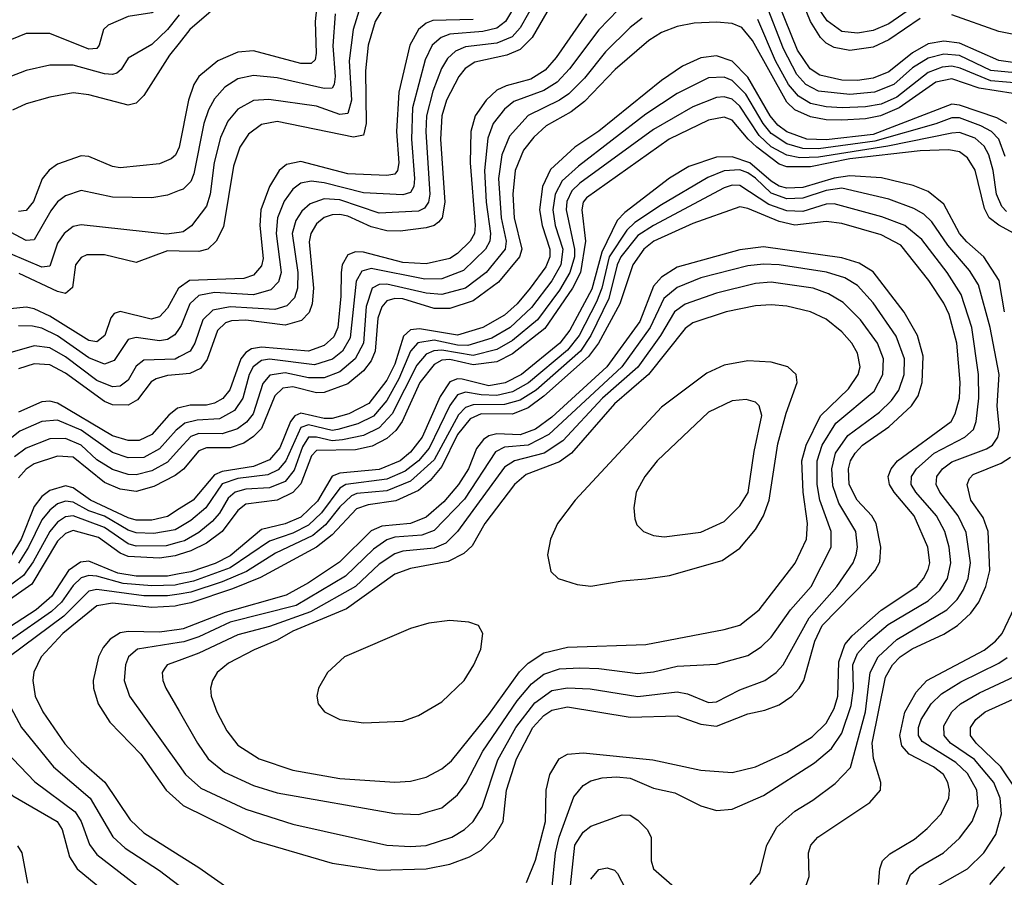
# Model space of a CAD drawing. Header units: inches. Extents: x 1308407 to 1441228, y 959628 to 1036311.
# Tile 396 of 656: x 1369593 to 1372104, y 1017508 to 1019695. Entities that reach past the tile are written whole.
import ezdxf

# ---------------------------------------------------------------- set-up
doc = ezdxf.new("R2010")
doc.units = ezdxf.units.IN
doc.header["$MEASUREMENT"] = 0
doc.layers.add('B3061', color=7, linetype='Continuous')
doc.layers.add('B3071', color=7, linetype='Continuous')

msp = doc.modelspace()

# ---------------------------------------------------------------- linework, layer by layer
at = {"layer": 'B3061', "color": 5}
for points, elevation in [([(1370000, 1019798.1), (1369974.8, 1019750), (1369957.2, 1019730), (1369930, 1019712.3), (1369870, 1019703.4), (1369818.8, 1019681.2), (1369806.8, 1019670), (1369796.1, 1019630), (1369790, 1019621.8), (1369770, 1019619.9), (1369670, 1019659.5), (1369610, 1019660.2), (1369470, 1019602.5)], 2940), ([(1370000, 1019707), (1369970, 1019669.6), (1369930, 1019632), (1369870, 1019597.3), (1369852.3, 1019567.8), (1369841.1, 1019558.9), (1369830, 1019555.1), (1369810, 1019557.2), (1369730, 1019579.4), (1369670, 1019578.9), (1369610, 1019565.6), (1369510, 1019526.8)], 2960), ([(1370000, 1019635.5), (1369975.3, 1019604.7), (1369910, 1019502), (1369890, 1019482.4), (1369870, 1019477.1), (1369770, 1019503.6), (1369730, 1019508.1), (1369670, 1019497.8), (1369610, 1019480.6), (1369575.3, 1019464.7)], 2980), ([(1369999.9, 1019370), (1369990.7, 1019349.3), (1369979.8, 1019340.2), (1369950, 1019327.4), (1369850, 1019317.6), (1369830, 1019320.7), (1369770, 1019346.3), (1369750, 1019347.6), (1369690, 1019326.2), (1369668.5, 1019311.5), (1369650.5, 1019289.5), (1369628.3, 1019231.7), (1369610, 1019208.4), (1369590, 1019205.6)], 3020), ([(1370000, 1019259), (1369970, 1019247.2), (1369930, 1019240.6), (1369830, 1019242.1), (1369750, 1019259), (1369710, 1019245.4), (1369690, 1019230.4), (1369672.4, 1019207.6), (1369630, 1019133.7), (1369610, 1019131.7), (1369570, 1019152.9)], 3040), ([(1370000, 1019152.5), (1369968.1, 1019148.1), (1369750, 1019172), (1369730, 1019167.4), (1369706.4, 1019150), (1369690, 1019124.7), (1369670, 1019066.3), (1369650, 1019063.8), (1369570, 1019098.3)], 3060), ([(1370000, 1019104.9), (1369970, 1019105.4), (1369890, 1019075.9), (1369810, 1019095.4), (1369764.9, 1019095.1), (1369750, 1019088.8), (1369735.5, 1019070), (1369728.1, 1019011.9), (1369710, 1018996.8), (1369690, 1019002.1), (1369591.9, 1019048.1)], 3080), ([(1370000, 1019011.1), (1369998.5, 1019010), (1369970, 1018959.3), (1369950, 1018937.4), (1369929, 1018931), (1369850, 1018951.2), (1369834.2, 1018945.8), (1369825.6, 1018934.4), (1369810.6, 1018889.4), (1369790, 1018873.4), (1369770, 1018876.5), (1369670, 1018938.7), (1369630, 1018957.6), (1369610, 1018962.1), (1369570, 1018957.8)], 3120), ([(1370000, 1018907.2), (1369989, 1018891), (1369970, 1018879.8), (1369950, 1018876.3), (1369890, 1018884.5), (1369870, 1018879.7), (1369834.5, 1018825.5), (1369810, 1018816.2), (1369770, 1018832.3), (1369690, 1018889.2), (1369650, 1018908.2), (1369626.3, 1018913.7), (1369590, 1018914.2)], 3140), ([(1370000, 1018835.1), (1369990, 1018829.7), (1369910, 1018827), (1369890, 1018811.8), (1369870, 1018775.8), (1369850, 1018760.1), (1369830, 1018758.8), (1369790, 1018775.2), (1369710, 1018835.6), (1369670, 1018858.3), (1369630, 1018862.9), (1369550, 1018840.6)], 3160), ([(1370000, 1018790.2), (1369970, 1018787.3), (1369941, 1018779), (1369928.8, 1018771.2), (1369894.1, 1018725.9), (1369870, 1018712.3), (1369830, 1018713.1), (1369810, 1018721.1), (1369710, 1018794), (1369670, 1018814.9), (1369630, 1018817.6), (1369590, 1018804.5)], 3180), ([(1370000, 1018705.2), (1369995.9, 1018704.1), (1369973.3, 1018686.7), (1369930, 1018636.9), (1369897.8, 1018622.2), (1369870, 1018621.5), (1369830, 1018634.1), (1369690, 1018717.5), (1369670, 1018722.1), (1369650, 1018720.7), (1369590, 1018694.5)], 3220), ([(1370000, 1018654.2), (1369992.1, 1018647.9), (1369950, 1018600.8), (1369910, 1018578.9), (1369870, 1018577.5), (1369830, 1018591.2), (1369750, 1018647.9), (1369690, 1018673.7), (1369650, 1018670.4), (1369594.1, 1018645.9), (1369560.5, 1018619.5)], 3240), ([(1370000, 1018599.4), (1369970, 1018566.9), (1369930, 1018544.6), (1369890, 1018534.5), (1369870, 1018535.1), (1369830, 1018547.7), (1369790, 1018572.6), (1369750, 1018610.2), (1369710, 1018627.2), (1369670, 1018626.2), (1369610, 1018602.6), (1369580, 1018580)], 3260), ([(1370000, 1018540.5), (1369990, 1018532.6), (1369935.6, 1018504.4), (1369890, 1018492.1), (1369850, 1018497.5), (1369810, 1018515.2), (1369730, 1018579.1), (1369690, 1018582.3), (1369630, 1018562.2), (1369610, 1018549.1), (1369590, 1018527.1)], 3280), ([(1370000, 1018447.4), (1369970, 1018428.5), (1369930, 1018419.1), (1369890, 1018419.1), (1369870, 1018424.5), (1369773.9, 1018470), (1369730, 1018501.5), (1369710, 1018506.3), (1369670, 1018494.6), (1369650, 1018479.4), (1369630, 1018453.5), (1369596.7, 1018370), (1369571.4, 1018328.6)], 3320), ([(1370000, 1018400.3), (1369990, 1018394.5), (1369935.6, 1018384.4), (1369890, 1018386.4), (1369870, 1018393.3), (1369810, 1018429.1), (1369770, 1018442.3), (1369730, 1018464.5), (1369710, 1018467.2), (1369690, 1018460), (1369670, 1018444.2), (1369650, 1018419.3), (1369616.2, 1018350), (1369590.5, 1018309.5)], 3340), ([(1370000, 1018362.6), (1369966.9, 1018353.1), (1369890, 1018352.7), (1369870, 1018358.6), (1369810, 1018400), (1369730, 1018429.8), (1369710, 1018427.5), (1369690, 1018414), (1369670, 1018390.2), (1369627.4, 1018312.6), (1369602.7, 1018277.3), (1369533.6, 1018226.4)], 3360), ([(1370000, 1018331), (1369990, 1018327.8), (1369950, 1018322), (1369870, 1018325.9), (1369850, 1018334.6), (1369794.4, 1018374.4), (1369730, 1018392.7), (1369710, 1018385), (1369690, 1018365.1), (1369624.7, 1018255.3), (1369550, 1018203.9)], 3380), ([(1370000, 1018281.5), (1369970, 1018275.8), (1369890, 1018275.7), (1369843.6, 1018283.6), (1369770, 1018314.1), (1369748.6, 1018311.4), (1369717.4, 1018290), (1369674.9, 1018225.1), (1369635.5, 1018190), (1369550, 1018135), (1369453.5, 1018110), (1369412.2, 1018090), (1369394.4, 1018070), (1369387.9, 1018032.1), (1369391.5, 1017950), (1369407, 1017907), (1369430.6, 1017870), (1369500.8, 1017790), (1369575.7, 1017715.7), (1369688.9, 1017650), (1369701.7, 1017630), (1369720.3, 1017560.3), (1369739.9, 1017530), (1369885.2, 1017410)], 3420), ([(1370000, 1018255.4), (1369990, 1018253.2), (1369930, 1018251.2), (1369857.4, 1018257.4), (1369790, 1018275.8), (1369770, 1018277.6), (1369750, 1018271.8), (1369730, 1018252.4), (1369700, 1018210), (1369674.2, 1018185.8), (1369570, 1018113.1), (1369496.2, 1018083.8), (1369478.7, 1018070), (1369466.3, 1018050), (1369456.7, 1018010), (1369464.1, 1017964.1), (1369492.9, 1017912.9), (1369557.2, 1017830), (1369631.6, 1017751.6), (1369735, 1017675), (1369749.8, 1017650), (1369771.4, 1017591.4), (1369790, 1017565.8), (1369966.4, 1017430)], 3440), ([(1370000, 1018230.2), (1369970, 1018225.4), (1369910, 1018226.2), (1369790, 1018242.1), (1369770, 1018237.9), (1369705.9, 1018174.1), (1369566.7, 1018070), (1369550.5, 1018050), (1369540.1, 1018010), (1369544, 1017990), (1369597.6, 1017890), (1369679.2, 1017790), (1369773.2, 1017710), (1369830.9, 1017610.9), (1369862.6, 1017582.6), (1369950, 1017525.5), (1370000, 1017487.5)], 3460), ([(1370000, 1018201.7), (1369990, 1018199.6), (1369930, 1018196.2), (1369830, 1018206.7), (1369790, 1018200.5), (1369703, 1018130), (1369647.7, 1018070), (1369629.1, 1018030.9), (1369626.5, 1018010), (1369633.2, 1017970), (1369652, 1017930), (1369708.3, 1017848.3), (1369750, 1017803.1), (1369810.8, 1017750.8), (1369874.7, 1017654.7), (1369910, 1017621), (1370000, 1017564.6)], 3480), ([(1370000, 1018140.3), (1369950, 1018132.9), (1369870, 1018134.8), (1369850, 1018131.1), (1369824.3, 1018115.7), (1369806, 1018094), (1369794.6, 1018070), (1369781, 1018010), (1369781.5, 1017990), (1369793.8, 1017950), (1369823.6, 1017903.6), (1369902, 1017822), (1369966.5, 1017730), (1370000, 1017700.4)], 3520), ([(1370000, 1018106.6), (1369893.8, 1018090), (1369871, 1018070), (1369863, 1018050), (1369859.4, 1018010), (1369873.1, 1017970), (1370000, 1017792.8)], 3540), ([(1370000, 1018061.3), (1369969.8, 1018050.2), (1369961.4, 1018038.6), (1369956.8, 1018030), (1369958.7, 1018010), (1369966.4, 1017990), (1370000, 1017931.4)], 3560), ([(1369588, 1017588), (1369599, 1017570), (1369612.9, 1017492.9)], 3380)]:
    msp.add_lwpolyline(points, dxfattribs=dict(at, elevation=elevation))
at = {"layer": 'B3071', "color": 5}
for points, elevation in [([(1370764.3, 1020000), (1370692.9, 1019907.1), (1370670, 1019886.8), (1370630, 1019878.3), (1370550, 1019895.1), (1370510, 1019895.6), (1370473.4, 1019886.6), (1370450, 1019870.8), (1370384.3, 1019790), (1370358.5, 1019750), (1370351.5, 1019730), (1370346.8, 1019690), (1370349.7, 1019610), (1370347.2, 1019592.8), (1370336.6, 1019583.4), (1370310, 1019583.2), (1370190, 1019615.8), (1370150, 1019612.2), (1370098.4, 1019590), (1370050.1, 1019550), (1370037.2, 1019530), (1370023.7, 1019490), (1369999.9, 1019370)], 3020), ([(1370661, 1020000), (1370630, 1019969.5), (1370610, 1019962.7), (1370570, 1019960.3), (1370450, 1019971.4), (1370430, 1019967.2), (1370410, 1019955.4), (1370351.3, 1019870), (1370286.6, 1019790), (1370250, 1019728.1), (1370238.6, 1019721.4), (1370230, 1019718.3), (1370210, 1019724.9), (1370150, 1019763.1), (1370130, 1019759.6), (1370027.6, 1019670), (1370000, 1019635.5)], 2980), ([(1371890, 1019698.1), (1371810, 1019643.5), (1371770, 1019625.3), (1371710, 1019616.8), (1371670, 1019623.9), (1371650, 1019635.1), (1371635.1, 1019650), (1371610.2, 1019690), (1371550, 1019838.9)], 3180), ([(1372160.9, 1019580.9), (1372090, 1019591.2), (1371990, 1019634.8), (1371950, 1019640.2), (1371910, 1019633.1), (1371870, 1019610.3), (1371810, 1019561.9), (1371770, 1019545.5), (1371730, 1019540.2), (1371690, 1019541.1), (1371633.9, 1019553.9), (1371609.4, 1019570), (1371576.9, 1019616.9), (1371514.1, 1019774.1)], 3220), ([(1370879.6, 1019770), (1370832.1, 1019690), (1370810, 1019673.5), (1370774.8, 1019665.2), (1370690, 1019658), (1370667.9, 1019650), (1370645.3, 1019630), (1370627.1, 1019592.9), (1370594.9, 1019470), (1370592.5, 1019390), (1370600.5, 1019290), (1370598.7, 1019270), (1370590, 1019253.9), (1370570, 1019248.4), (1370470, 1019253.6), (1370370, 1019279.2), (1370336.5, 1019283.5), (1370310, 1019278), (1370290, 1019262.8), (1370268, 1019232), (1370250.4, 1019189.6), (1370247.3, 1019150), (1370260.2, 1019050), (1370253.5, 1019026.5), (1370233.8, 1019006.2), (1370190, 1018993.2), (1370090, 1018999.4), (1370050, 1018991.9), (1370027.1, 1018970), (1370005.2, 1018914.8), (1370000, 1018907.2)], 3140), ([(1370912.1, 1019750), (1370870, 1019674.1), (1370849, 1019651), (1370810, 1019635.2), (1370730, 1019625.4), (1370705, 1019615.1), (1370684.1, 1019595.9), (1370669.3, 1019570.7), (1370647.1, 1019512.9), (1370630.4, 1019450), (1370629, 1019409), (1370639.6, 1019250), (1370636.2, 1019230), (1370626, 1019214), (1370610, 1019206.4), (1370510, 1019201.6), (1370410, 1019235.2), (1370370, 1019237.8), (1370334.4, 1019225.6), (1370312.9, 1019207.1), (1370297.4, 1019182.6), (1370288.4, 1019150), (1370302.7, 1019050), (1370301.9, 1019010), (1370294.4, 1018985.6), (1370274.9, 1018965.1), (1370244.1, 1018955.9), (1370130, 1018962.7), (1370085.9, 1018954.1), (1370060.7, 1018930), (1370040.3, 1018870), (1370027.7, 1018850), (1370000, 1018835.1)], 3160), ([(1370526.6, 1019733.4), (1370499.7, 1019690), (1370482.3, 1019630), (1370475.5, 1019564.5), (1370477.2, 1019430), (1370470, 1019400.9), (1370444.6, 1019395.4), (1370250, 1019435.1), (1370210, 1019427.9), (1370176.7, 1019403.3), (1370155, 1019370), (1370138.3, 1019321.7), (1370113.5, 1019166.5), (1370094, 1019130), (1370072.9, 1019110), (1370050, 1019104.2), (1370000, 1019104.9)], 3080), ([(1370947.3, 1019730), (1370900.3, 1019650), (1370870, 1019618.6), (1370835.8, 1019604.2), (1370753.7, 1019586.3), (1370729.5, 1019570.5), (1370713.1, 1019550), (1370682, 1019490), (1370669.6, 1019450), (1370666.7, 1019390), (1370677.7, 1019230), (1370670.5, 1019190), (1370661.1, 1019178.9), (1370650, 1019170), (1370630, 1019164.4), (1370564, 1019156), (1370530, 1019156.4), (1370490, 1019166.9), (1370430, 1019194), (1370410, 1019198.4), (1370390, 1019197.5), (1370370, 1019190.5), (1370350, 1019174), (1370335.9, 1019150), (1370331.2, 1019128.8), (1370342.3, 1019010), (1370339.4, 1018970), (1370331.8, 1018948.2), (1370311.8, 1018928.2), (1370270, 1018916.3), (1370170, 1018928.5), (1370133.1, 1018926.9), (1370118.4, 1018921.6), (1370097.5, 1018902.5), (1370071.7, 1018828.3), (1370054.7, 1018805.3), (1370027.2, 1018792.8), (1370000, 1018790.2)], 3180), ([(1370462.8, 1019730), (1370443.5, 1019670), (1370433.2, 1019590), (1370439.6, 1019490), (1370430, 1019456.2), (1370410, 1019453.2), (1370350, 1019474.5), (1370228.6, 1019491.4), (1370190, 1019488.9), (1370150, 1019466.8), (1370124.1, 1019435.9), (1370105.8, 1019394.2), (1370089.3, 1019330.7), (1370079.2, 1019250), (1370070, 1019219.1), (1370031.1, 1019168.9), (1370010, 1019153.9), (1370000, 1019152.5)], 3060), ([(1372150, 1019557.5), (1372070, 1019565.5), (1371990, 1019603.4), (1371950, 1019607.1), (1371910, 1019596.8), (1371870, 1019572.3), (1371822.4, 1019530), (1371773, 1019510), (1371710, 1019504), (1371630, 1019512.8), (1371597.9, 1019530), (1371574.9, 1019554.9), (1371540.7, 1019620.7), (1371496.1, 1019736.1)], 3240), ([(1371870, 1019725.8), (1371810, 1019684.7), (1371770, 1019667.6), (1371730, 1019660.4), (1371690, 1019664.6), (1371652.2, 1019692.2), (1371630, 1019724.3)], 3160), ([(1371119.9, 1019720.1), (1371070, 1019669.2), (1370995.8, 1019570), (1370964.2, 1019535.7), (1370930, 1019514.1), (1370853.6, 1019486.4), (1370830, 1019466.8), (1370800.8, 1019430), (1370787.5, 1019392.5), (1370778.3, 1019310), (1370782.6, 1019230), (1370793.8, 1019150), (1370792.5, 1019130), (1370781.4, 1019110), (1370724.7, 1019055.3), (1370670, 1019034.3), (1370626.8, 1019033.2), (1370490, 1019060.1), (1370465.9, 1019054.1), (1370451.6, 1019028.4), (1370436.2, 1018883.8), (1370416.5, 1018850), (1370390.8, 1018829.2), (1370344.8, 1018815.2), (1370230.6, 1018829.4), (1370210, 1018825.5), (1370188.9, 1018810), (1370178.9, 1018790), (1370162.6, 1018730), (1370141.4, 1018698.6), (1370102.6, 1018677.4), (1370046, 1018674), (1370014.3, 1018665.7), (1370000, 1018654.2)], 3240), ([(1371039.1, 1019710), (1370961.2, 1019598.8), (1370933.5, 1019566.5), (1370896.9, 1019543.1), (1370833.8, 1019526.2), (1370810, 1019515.1), (1370783.1, 1019490), (1370754.5, 1019450), (1370743.7, 1019410), (1370742, 1019330), (1370754.9, 1019170), (1370752.8, 1019150), (1370741.7, 1019130), (1370710, 1019098.8), (1370690, 1019086.2), (1370630, 1019072.3), (1370570, 1019075.6), (1370470, 1019102.4), (1370450, 1019103.4), (1370430, 1019095.3), (1370416.1, 1019070), (1370412.8, 1019050), (1370412.7, 1018990), (1370404.5, 1018910), (1370394.1, 1018885.9), (1370370, 1018864.2), (1370329.9, 1018850.1), (1370210, 1018860.2), (1370184.5, 1018855.5), (1370170, 1018846.4), (1370157.7, 1018830), (1370129.2, 1018750.7), (1370111.2, 1018728.8), (1370090, 1018716.8), (1370070, 1018712), (1370027.9, 1018712.1), (1370000, 1018705.2)], 3220), ([(1370397.9, 1019710), (1370392, 1019628), (1370397.7, 1019550), (1370395.6, 1019530), (1370390, 1019520.8), (1370370, 1019519.8), (1370250, 1019546.9), (1370190, 1019552.8), (1370150, 1019543.9), (1370116.7, 1019523.3), (1370090, 1019493.3), (1370074.7, 1019465.3), (1370063.1, 1019430), (1370037.7, 1019302.2), (1370030, 1019282.5), (1370010, 1019262.9), (1370000, 1019259)], 3040), ([(1371180.7, 1019699.3), (1371150, 1019675.1), (1371087, 1019613), (1371033.8, 1019546.2), (1370993.8, 1019506.2), (1370970, 1019489.7), (1370889.7, 1019450.3), (1370842.1, 1019397.9), (1370822.9, 1019350), (1370814.6, 1019290), (1370821, 1019190), (1370833.9, 1019130), (1370831.6, 1019110), (1370782.7, 1019050), (1370730, 1019010.6), (1370670, 1018994.5), (1370630, 1018998), (1370530, 1019020.4), (1370510, 1019019.4), (1370492.2, 1019010), (1370476.6, 1018963.4), (1370470, 1018870), (1370449.1, 1018830), (1370410, 1018797), (1370370, 1018781.5), (1370330, 1018781.3), (1370270, 1018794.8), (1370231.5, 1018788.5), (1370213, 1018767), (1370188.4, 1018690), (1370171.7, 1018668.3), (1370148.6, 1018651.4), (1370110, 1018638.9), (1370050, 1018639.5), (1370030, 1018631.8), (1370000, 1018599.4)], 3260), ([(1372170, 1019648.4), (1372090, 1019665.2), (1371970, 1019707.2)], 3180), ([(1370750, 1019695.7), (1370647.3, 1019692.7), (1370630, 1019686.4), (1370610, 1019670), (1370588.2, 1019630), (1370559.9, 1019510), (1370554.1, 1019410), (1370560.3, 1019330), (1370557.2, 1019310), (1370550, 1019300.8), (1370530, 1019297.3), (1370430, 1019301.6), (1370310, 1019333), (1370274.1, 1019325.9), (1370255.1, 1019310), (1370230, 1019269.9), (1370207.9, 1019210), (1370205.5, 1019170), (1370214, 1019086), (1370210, 1019067.2), (1370190, 1019043.2), (1370165, 1019035), (1370026.1, 1019030), (1370000, 1019011.1)], 3120), ([(1372126.9, 1019506.9), (1372040.2, 1019520.2), (1371970, 1019544.2), (1371930, 1019535.3), (1371835.8, 1019470), (1371788.1, 1019450), (1371750, 1019442), (1371690, 1019439), (1371650, 1019440), (1371610, 1019447.1), (1371570, 1019465), (1371550, 1019484.8), (1371461.9, 1019641.9), (1371434.8, 1019674.8), (1371410, 1019685), (1371370, 1019689.1), (1371313.6, 1019686.4), (1371270, 1019677.7), (1371230, 1019662.2), (1371198, 1019642), (1371112.2, 1019567.8), (1371033.8, 1019486.2), (1370999.6, 1019460.4), (1370935.6, 1019424.4), (1370904.5, 1019395.5), (1370877.8, 1019362.2), (1370856.6, 1019310), (1370850.7, 1019250), (1370854.1, 1019190), (1370874.2, 1019110), (1370868.2, 1019090), (1370814.4, 1019025.6), (1370750, 1018978.3), (1370690, 1018958.9), (1370650, 1018958.7), (1370570, 1018983), (1370550, 1018984), (1370530, 1018977.9), (1370517, 1018963), (1370506.4, 1018933.6), (1370500, 1018850), (1370490, 1018825.2), (1370470, 1018799.9), (1370430, 1018766.8), (1370370, 1018743.9), (1370350, 1018743.6), (1370290, 1018758.9), (1370264.6, 1018755.4), (1370244.3, 1018735.7), (1370210, 1018652.6), (1370190, 1018631.8), (1370165, 1018615), (1370130, 1018603.2), (1370070, 1018603), (1370050, 1018595.5), (1370010.9, 1018549.1), (1370000, 1018540.5)], 3280), ([(1372150, 1019531.9), (1372070, 1019539.3), (1371991.8, 1019571.8), (1371970, 1019576.2), (1371945.7, 1019574.3), (1371910, 1019560.5), (1371830, 1019497.3), (1371790, 1019479.6), (1371750, 1019472.4), (1371690.6, 1019470.6), (1371650, 1019472.9), (1371610, 1019481.3), (1371579.6, 1019499.6), (1371553.7, 1019530), (1371520.9, 1019590), (1371475.6, 1019695.6)], 3260), ([(1372110.4, 1019430.4), (1372085, 1019445), (1371990, 1019476.9), (1371970, 1019479.5), (1371770, 1019402.5), (1371650, 1019388.3), (1371600.8, 1019390), (1371550, 1019408.8), (1371526.3, 1019426.3), (1371507.4, 1019450), (1371450, 1019548.5), (1371410, 1019589.2), (1371370, 1019602.7), (1371330, 1019597.4), (1371283.5, 1019576.5), (1371230, 1019540.3), (1371070, 1019410.5), (1371009, 1019370), (1370946.9, 1019313.1), (1370926.6, 1019270), (1370918.7, 1019210), (1370925.4, 1019170), (1370945.5, 1019110), (1370945.4, 1019090), (1370935.4, 1019064.6), (1370895, 1019010), (1370861.6, 1018970), (1370830, 1018941.2), (1370774.1, 1018910), (1370710, 1018890.8), (1370613.1, 1018906.8), (1370590, 1018904.4), (1370572.1, 1018887.9), (1370550, 1018816.3), (1370530, 1018775.7), (1370483.9, 1018716.1), (1370432.8, 1018690), (1370390, 1018677.8), (1370370, 1018677.7), (1370310, 1018691.3), (1370295.4, 1018684.6), (1370283.8, 1018670), (1370256.4, 1018603.6), (1370230, 1018572.6), (1370190, 1018555.9), (1370110, 1018542.5), (1370090, 1018534.4), (1370035.9, 1018470), (1370000, 1018447.4)], 3320), ([(1372106.3, 1019346.3), (1372090.4, 1019390), (1372071.5, 1019410), (1372044.4, 1019424.4), (1371990, 1019445), (1371970, 1019444.5), (1371930, 1019429.1), (1371774.4, 1019385.6), (1371630, 1019365.6), (1371590, 1019366.3), (1371550, 1019378.7), (1371510, 1019405), (1371489.5, 1019430), (1371445.4, 1019505.4), (1371410, 1019540.3), (1371390, 1019548.2), (1371350, 1019546.4), (1371270, 1019506.8), (1371190, 1019454.4), (1371018.2, 1019321.8), (1370976.3, 1019283.7), (1370959.1, 1019250), (1370953, 1019210), (1370959, 1019170), (1370978, 1019110), (1370973.2, 1019070), (1370950, 1019028.9), (1370898.6, 1018961.4), (1370843.8, 1018910), (1370797.1, 1018882.9), (1370735.9, 1018864.1), (1370710, 1018865.1), (1370650, 1018878.1), (1370609, 1018871), (1370590, 1018849.9), (1370560.5, 1018779.5), (1370530, 1018724), (1370496, 1018684), (1370455.8, 1018664.2), (1370404.7, 1018650), (1370390, 1018647.8), (1370330, 1018661.5), (1370310, 1018654.7), (1370271.7, 1018570), (1370252.6, 1018547.4), (1370226, 1018534), (1370150, 1018524.6), (1370110, 1018511), (1370067.7, 1018450), (1370030, 1018417.9), (1370000, 1018400.3)], 3340), ([(1372110, 1019205.9), (1372098.2, 1019218.2), (1372084.6, 1019250), (1372076.2, 1019310), (1372064.4, 1019350), (1372052.5, 1019372.5), (1372030, 1019392.5), (1371990, 1019407.2), (1371970, 1019405.8), (1371807.5, 1019372.5), (1371630, 1019344.8), (1371582.9, 1019342.9), (1371549.3, 1019349.3), (1371510, 1019370.6), (1371479.4, 1019399.4), (1371430, 1019474.1), (1371410, 1019492.2), (1371390, 1019498.1), (1371370, 1019496.2), (1371310, 1019473.1), (1371210, 1019415.1), (1371021.5, 1019278.5), (1371001.3, 1019258.7), (1370988.7, 1019231.3), (1370986.8, 1019210), (1371008.5, 1019110), (1371007.9, 1019090), (1370996.4, 1019050), (1370970, 1019005.5), (1370913.7, 1018930), (1370850, 1018877.2), (1370810, 1018853.9), (1370750, 1018838.3), (1370670, 1018852.5), (1370649.2, 1018850.8), (1370630, 1018842), (1370605.7, 1018814.3), (1370543.3, 1018690), (1370510, 1018653.8), (1370470, 1018635), (1370416.8, 1018623.2), (1370390, 1018621.4), (1370350, 1018630.4), (1370330, 1018630), (1370314.2, 1018605.8), (1370293.6, 1018546.4), (1370270, 1018517.1), (1370230, 1018501.1), (1370170, 1018498.2), (1370143, 1018490), (1370125.3, 1018474.7), (1370103, 1018437), (1370084.6, 1018415.4), (1370050, 1018387.6), (1370013.6, 1018366.4), (1370000, 1018362.6)], 3360), ([(1372129.6, 1019149.6), (1372090, 1019170.9), (1372065.5, 1019190), (1372053.3, 1019213.3), (1372030, 1019311.1), (1372010, 1019342.9), (1371990, 1019358.3), (1371962.9, 1019362.9), (1371890, 1019360.5), (1371710, 1019339.9), (1371610, 1019319.5), (1371550, 1019320.1), (1371530, 1019326.8), (1371473.3, 1019370), (1371450.7, 1019390), (1371410, 1019439), (1371390, 1019446.6), (1371350, 1019439.2), (1371249.3, 1019390.7), (1371039, 1019241), (1371030.4, 1019230), (1371026.9, 1019210), (1371036.4, 1019130), (1371023.7, 1019050), (1371002.9, 1019010), (1370932.5, 1018907.5), (1370850, 1018842.7), (1370810, 1018822.7), (1370750, 1018815.1), (1370690, 1018828.2), (1370670, 1018826.5), (1370650, 1018815.3), (1370613.8, 1018770), (1370568.3, 1018670), (1370552.5, 1018647.5), (1370530, 1018627.1), (1370492.2, 1018607.8), (1370450, 1018597.7), (1370350, 1018596.8), (1370337.1, 1018582.9), (1370310, 1018511.5), (1370290, 1018488.9), (1370250, 1018469.5), (1370170, 1018459.2), (1370150, 1018443.4), (1370110, 1018390), (1370070, 1018360.5), (1370030, 1018340.6), (1370000, 1018331)], 3380), ([(1372104.3, 1018950), (1372091.3, 1019030), (1372051.9, 1019090), (1372008.3, 1019128.3), (1371990.2, 1019150), (1371950, 1019224.8), (1371910, 1019256.8), (1371871.9, 1019271.9), (1371791.4, 1019291.4), (1371710, 1019296.4), (1371670, 1019291.1), (1371590, 1019267), (1371550, 1019265.5), (1371530, 1019270.7), (1371510, 1019283.3), (1371455.5, 1019330), (1371410, 1019345.2), (1371370, 1019344.6), (1371299.3, 1019320.7), (1371250, 1019290.8), (1371136.4, 1019203.6), (1371117.2, 1019182.8), (1371077.9, 1019102.1), (1371052.6, 1019007.4), (1370996.5, 1018903.5), (1370970.8, 1018870), (1370872.9, 1018790), (1370831, 1018769), (1370790, 1018761.7), (1370722.1, 1018777.9), (1370710, 1018779), (1370690, 1018771.4), (1370665.6, 1018734.4), (1370619.9, 1018630), (1370590, 1018592.4), (1370563.5, 1018570), (1370510, 1018548), (1370410, 1018538.9), (1370390, 1018530.6), (1370352.4, 1018467.6), (1370310, 1018426.6), (1370270, 1018409.2), (1370210, 1018394.7), (1370130, 1018328), (1370091.8, 1018308.2), (1370030, 1018287.2), (1370000, 1018281.5)], 3420), ([(1371456.4, 1017490), (1371480.8, 1017519.2), (1371499, 1017590), (1371524.2, 1017635.8), (1371570, 1017676.9), (1371615.7, 1017704.3), (1371673.2, 1017746.8), (1371711.9, 1017788.1), (1371750.1, 1017930), (1371762.1, 1018030), (1371782.9, 1018070), (1371830, 1018114.5), (1371957.3, 1018190), (1371983.8, 1018216.2), (1371999.5, 1018240.5), (1372012.4, 1018270), (1372018.2, 1018310), (1372007.2, 1018387.2), (1371986.5, 1018430), (1371939.9, 1018490), (1371930.6, 1018510), (1371932.3, 1018530), (1371947, 1018550), (1371970, 1018567.4), (1372059.1, 1018600.9), (1372073.9, 1018610), (1372087.5, 1018630), (1372092.2, 1018650), (1372086.2, 1018710), (1372090.7, 1018790), (1372067.8, 1018910), (1372038.6, 1019018.6), (1372015.4, 1019055.5), (1371960.2, 1019120.2), (1371919.5, 1019179.5), (1371898.9, 1019198.9), (1371873.8, 1019213.8), (1371810, 1019237), (1371690, 1019265), (1371650, 1019259.4), (1371590, 1019239.5), (1371550, 1019238.2), (1371510, 1019252.5), (1371470, 1019290.6), (1371450, 1019304.8), (1371430, 1019312), (1371390.2, 1019309.8), (1371347.8, 1019292.2), (1371230, 1019222.7), (1371162.3, 1019177.7), (1371141.8, 1019158.2), (1371096.5, 1019090), (1371077.7, 1019010), (1371064.1, 1018975.9), (1371020, 1018890), (1370990, 1018852.3), (1370891.1, 1018768.9), (1370850, 1018745.6), (1370810, 1018737), (1370770, 1018738.2), (1370730, 1018745.5), (1370710, 1018738.6), (1370690, 1018711), (1370637.7, 1018602.3), (1370610, 1018570.4), (1370576.6, 1018543.4), (1370530, 1018523.6), (1370424.8, 1018510), (1370410, 1018500.3), (1370362.8, 1018437.2), (1370330, 1018406.1), (1370290, 1018385.2), (1370230, 1018365.3), (1370130, 1018296.8), (1370036.6, 1018263.4), (1370000, 1018255.4)], 3440), ([(1370950, 1017474.9), (1370960.1, 1017570), (1370969.1, 1017610), (1371006.4, 1017713.6), (1371030, 1017742.2), (1371050, 1017754.3), (1371078.3, 1017761.7), (1371115.5, 1017764.5), (1371150, 1017760.4), (1371210, 1017735.3), (1371263.7, 1017723.7), (1371330, 1017690.1), (1371370, 1017678.7), (1371410, 1017682), (1371490, 1017716.3), (1371620.5, 1017799.5), (1371663.7, 1017836.3), (1371690, 1017875.7), (1371713.9, 1017946.1), (1371720, 1017990), (1371718.1, 1018050), (1371730, 1018078.8), (1371758.2, 1018110), (1371807.6, 1018152.4), (1371910, 1018212.7), (1371939.5, 1018240.5), (1371959.3, 1018270), (1371968.2, 1018310), (1371964, 1018350), (1371952.8, 1018390), (1371931.7, 1018430), (1371878.2, 1018490), (1371867, 1018510), (1371867.5, 1018530), (1371879.9, 1018550), (1371925.5, 1018590), (1372003.6, 1018630), (1372025.6, 1018650), (1372032.3, 1018670), (1372039.6, 1018730), (1372038.7, 1018790), (1372021.2, 1018910), (1371993.8, 1018993.8), (1371958.4, 1019050), (1371894.2, 1019134.2), (1371850.3, 1019170.3), (1371792.2, 1019192.2), (1371670, 1019225.6), (1371650, 1019224.7), (1371590, 1019205.5), (1371550, 1019207.6), (1371503.9, 1019223.9), (1371430, 1019272.3), (1371410, 1019273), (1371390, 1019265.9), (1371210, 1019170.3), (1371170, 1019144.5), (1371126.2, 1019090), (1371116.7, 1019070), (1371095.8, 1018984.2), (1371050.2, 1018889.8), (1371023.5, 1018850), (1370910, 1018750.6), (1370870, 1018724.7), (1370830, 1018713.6), (1370750, 1018712.6), (1370730, 1018706), (1370712.7, 1018687.3), (1370650, 1018572.4), (1370590, 1018518), (1370530, 1018493.4), (1370453.4, 1018486.6), (1370439.5, 1018480.5), (1370410, 1018452.7), (1370373.5, 1018406.5), (1370340.7, 1018379.3), (1370245.4, 1018334.6), (1370172.1, 1018287.9), (1370110, 1018261.6), (1370030, 1018235.1), (1370000, 1018230.2)], 3460), ([(1370885.6, 1017494.4), (1370908.4, 1017551.6), (1370934, 1017650), (1370936, 1017730), (1370945.2, 1017770), (1370969, 1017810), (1370990, 1017821.8), (1371030, 1017825.7), (1371207.8, 1017807.8), (1371330, 1017781.3), (1371410, 1017775.5), (1371470, 1017789.7), (1371550, 1017825.9), (1371614.1, 1017865.9), (1371650, 1017900.9), (1371670, 1017938.4), (1371679.6, 1017970), (1371682.2, 1018057.8), (1371697.9, 1018102.1), (1371716.2, 1018123.8), (1371790, 1018189.1), (1371880.7, 1018250), (1371898.1, 1018270), (1371910, 1018292.6), (1371914.2, 1018310), (1371909.4, 1018350), (1371873.9, 1018430), (1371823.3, 1018490), (1371811.8, 1018510), (1371808.3, 1018530), (1371815.4, 1018550), (1371832, 1018570), (1371968.4, 1018670), (1371979.2, 1018690), (1371990.2, 1018730), (1371992, 1018770), (1371983.1, 1018870), (1371963.2, 1018943.2), (1371950, 1018972.3), (1371912.1, 1019030), (1371840.2, 1019120.2), (1371790, 1019146.3), (1371690, 1019174.9), (1371650, 1019180.4), (1371570, 1019170.6), (1371530, 1019180.4), (1371450, 1019213.9), (1371430, 1019217.4), (1371310, 1019175), (1371210.1, 1019130), (1371185.1, 1019110), (1371156.7, 1019070), (1371123.4, 1018970), (1371069.4, 1018870), (1371044, 1018836), (1370930, 1018734.7), (1370890, 1018705.1), (1370850, 1018689.4), (1370770.3, 1018689.7), (1370742.5, 1018677.5), (1370710, 1018636.8), (1370670, 1018555.6), (1370639.7, 1018520.3), (1370610, 1018494.8), (1370552.3, 1018467.7), (1370482.2, 1018457.8), (1370452.6, 1018447.4), (1370390, 1018381), (1370350, 1018350.3), (1370207.7, 1018272.3), (1370136.4, 1018243.6), (1370030, 1018208.1), (1370000, 1018201.7)], 3480), ([(1370000, 1017700.4), (1370010, 1017691.5), (1370190, 1017602.9), (1370390, 1017543.9), (1370510, 1017526), (1370630, 1017529.8), (1370690, 1017541.8), (1370740.1, 1017559.9), (1370770, 1017577.2), (1370803.3, 1017610), (1370826.3, 1017650), (1370834.6, 1017730), (1370860.6, 1017810), (1370901.7, 1017890), (1370930, 1017920.9), (1370950, 1017934.1), (1370990, 1017942.6), (1371150, 1017916.3), (1371270, 1017919.8), (1371330, 1017898.7), (1371370, 1017893.8), (1371450, 1017924.7), (1371493.9, 1017933.9), (1371530, 1017947.6), (1371562.5, 1017970), (1371581.2, 1017990), (1371593.1, 1018010), (1371620.7, 1018110), (1371639.5, 1018150), (1371757.4, 1018270), (1371775.1, 1018290), (1371787.1, 1018312.9), (1371789, 1018350), (1371777.2, 1018410), (1371766.1, 1018430), (1371729.1, 1018470), (1371708.6, 1018510), (1371707, 1018550), (1371712.3, 1018570), (1371723.6, 1018590), (1371742.6, 1018610), (1371810, 1018656.9), (1371867.7, 1018710), (1371884.2, 1018735.8), (1371894.3, 1018770), (1371897.2, 1018837.2), (1371883, 1018890), (1371849.2, 1018949.2), (1371770, 1019052.2), (1371733.9, 1019073.9), (1371690, 1019087.3), (1371490, 1019115.7), (1371430, 1019107.9), (1371270, 1019064.3), (1371230, 1019038.6), (1371210, 1019015.7), (1371174.4, 1018925.6), (1371090.2, 1018810), (1370950, 1018681.5), (1370908.9, 1018651.1), (1370870, 1018636.4), (1370810, 1018639.1), (1370790, 1018634), (1370775.9, 1018624.1), (1370758.3, 1018601.7), (1370737.5, 1018550), (1370712.4, 1018510), (1370674.6, 1018465.4), (1370630, 1018426.8), (1370590, 1018410.1), (1370516.7, 1018403.3), (1370490, 1018391.9), (1370408.5, 1018311.5), (1370330, 1018259.2), (1370272.8, 1018227.2), (1370117, 1018183), (1370010, 1018141.8), (1370000, 1018140.3)], 3520), ([(1370000, 1017792.8), (1370016.3, 1017770), (1370055, 1017735), (1370170, 1017681.9), (1370290, 1017643.4), (1370530, 1017590.1), (1370590, 1017586.3), (1370630, 1017588.8), (1370695, 1017610), (1370727.5, 1017630), (1370750, 1017650.7), (1370772.8, 1017687.2), (1370812.6, 1017807.4), (1370858.4, 1017890), (1370906.8, 1017953.2), (1370950, 1017984.5), (1370990, 1017991.3), (1371048.5, 1017988.5), (1371170, 1017969.2), (1371270, 1017980.7), (1371296, 1017976), (1371350, 1017953.7), (1371370, 1017955.4), (1371430, 1017986.4), (1371493.7, 1018010), (1371522.8, 1018030), (1371540.4, 1018050), (1371606.9, 1018170), (1371676.7, 1018250), (1371718.4, 1018310), (1371726.7, 1018330), (1371730.2, 1018350), (1371725.9, 1018390), (1371681.8, 1018461.8), (1371666.5, 1018506.5), (1371664, 1018550), (1371674, 1018590), (1371705, 1018635), (1371785.8, 1018694.2), (1371816.1, 1018723.9), (1371835.4, 1018750), (1371848.9, 1018790), (1371849.4, 1018830), (1371828.1, 1018888.1), (1371770, 1018973.2), (1371730, 1019017.5), (1371697.1, 1019037.1), (1371651.1, 1019051.1), (1371530, 1019069.7), (1371490, 1019071.7), (1371450, 1019066.9), (1371330, 1019036.9), (1371270, 1019011.8), (1371236, 1018984), (1371201.2, 1018910), (1371128.6, 1018810), (1370943.1, 1018636.9), (1370890.4, 1018609.6), (1370830, 1018605.2), (1370806.7, 1018593.3), (1370727.3, 1018472.7), (1370650, 1018392.7), (1370619.1, 1018380.9), (1370550, 1018375.2), (1370530, 1018369), (1370495.5, 1018344.5), (1370424.3, 1018275.7), (1370298.7, 1018201.3), (1370130, 1018158.7), (1370050, 1018121.2), (1370011.6, 1018108.4), (1370000, 1018106.6)], 3540), ([(1370000, 1017931.4), (1370046.7, 1017850), (1370073.6, 1017810), (1370115.7, 1017775.7), (1370190, 1017742.1), (1370250, 1017723.1), (1370550, 1017670.5), (1370610, 1017668.3), (1370670, 1017685.1), (1370710, 1017718), (1370732, 1017748), (1370774.7, 1017830), (1370861.7, 1017958.3), (1370898.2, 1018001.8), (1370930, 1018026.1), (1370970, 1018039.8), (1371021.9, 1018041.9), (1371070, 1018040.9), (1371170, 1018027.9), (1371210, 1018032.3), (1371270, 1018046.7), (1371370, 1018051.9), (1371450, 1018074), (1371484.5, 1018095.5), (1371510, 1018120.6), (1371559.1, 1018190), (1371612, 1018250), (1371662.4, 1018350), (1371662.5, 1018390), (1371633.7, 1018470), (1371626.9, 1018510), (1371626.6, 1018570), (1371639.4, 1018610), (1371674.2, 1018665.8), (1371771.9, 1018748.1), (1371794.1, 1018790), (1371796.2, 1018830), (1371780.8, 1018870), (1371737.8, 1018930), (1371693.5, 1018973.5), (1371656.1, 1018996.1), (1371616.5, 1019010), (1371510, 1019025.6), (1371470, 1019022.2), (1371370, 1018998), (1371290, 1018969.9), (1371262.9, 1018950), (1371227.7, 1018890), (1371170, 1018808.5), (1371079.9, 1018730), (1370978.7, 1018621.3), (1370930.8, 1018589.2), (1370854.8, 1018570), (1370830, 1018553.8), (1370710.2, 1018389.8), (1370679.8, 1018360.2), (1370650, 1018347.1), (1370570, 1018339.7), (1370550, 1018333.2), (1370510, 1018306.5), (1370450, 1018249.5), (1370335, 1018185), (1370230, 1018147.2), (1370150, 1018126.7), (1370050, 1018079.7), (1370000, 1018061.3)], 3560), ([(1371592.7, 1017470), (1371606.7, 1017510), (1371604.9, 1017570), (1371610.6, 1017590), (1371629, 1017610), (1371761.5, 1017698.5), (1371788.2, 1017730), (1371789.4, 1017750), (1371770.8, 1017810.8), (1371766.9, 1017850), (1371801.3, 1018018.7), (1371819.2, 1018050), (1371838.4, 1018070), (1371869.3, 1018090.7), (1371950, 1018127.9), (1371984.7, 1018150), (1372018.6, 1018181.4), (1372038.9, 1018210), (1372057.3, 1018250), (1372067.2, 1018290), (1372063.2, 1018390), (1372050, 1018425.8), (1372019.2, 1018470), (1372009.4, 1018510), (1372015.1, 1018524.9), (1372025.2, 1018534.8), (1372096.1, 1018563.9), (1372120.2, 1018579.8)], 3420), ([(1371783.1, 1017490), (1371787, 1017530), (1371793.7, 1017550), (1371812.1, 1017567.9), (1371874.9, 1017605.1), (1371907.9, 1017632.1), (1371943.6, 1017670), (1371962.7, 1017710), (1371964.7, 1017730), (1371960.5, 1017750), (1371949.1, 1017770), (1371923.7, 1017790), (1371861.8, 1017821.8), (1371843.2, 1017843.2), (1371837.7, 1017870), (1371850.8, 1017929.2), (1371879.6, 1017980.4), (1371906.8, 1018010), (1372052.8, 1018087.2), (1372081.9, 1018110), (1372098.6, 1018130), (1372130, 1018195.9)], 3380), ([(1371854.7, 1017490), (1371865.2, 1017514.8), (1371886.5, 1017533.5), (1371949.2, 1017570.8), (1371990, 1017608.1), (1372022.4, 1017650), (1372037.6, 1017690), (1372034.4, 1017730), (1372010, 1017773.1), (1371980.7, 1017800.7), (1371894.3, 1017854.3), (1371885.2, 1017870), (1371885.5, 1017890), (1371892.4, 1017910), (1371917.8, 1017950), (1371944.1, 1017975.9), (1371993.4, 1018006.6), (1372090, 1018054.1), (1372111.2, 1018068.8)], 3360), ([(1371933.6, 1017486.4), (1372010, 1017529.2), (1372052.1, 1017570), (1372082.8, 1017617.2), (1372097.3, 1017670), (1372093.7, 1017710), (1372077.8, 1017750), (1372028.1, 1017808.1), (1371967.3, 1017850), (1371950.6, 1017870), (1371950, 1017894), (1371970, 1017929.6), (1371992.6, 1017950), (1372041.2, 1017978.8), (1372130, 1018019.8)], 3340), ([(1372135.6, 1017730), (1372095, 1017790), (1372032.4, 1017850), (1372017.9, 1017870), (1372017.7, 1017890), (1372031.2, 1017910), (1372055.8, 1017930), (1372170, 1017982)], 3320), ([(1370993.5, 1017446.5), (1371009, 1017590), (1371030, 1017623.3), (1371050, 1017638.4), (1371130, 1017667.1), (1371150, 1017666.7), (1371170, 1017653.9), (1371193.5, 1017630), (1371203.5, 1017610), (1371203.8, 1017550), (1371210, 1017529.2), (1371262.9, 1017482.9)], 3440), ([(1370000, 1017564.6), (1370050, 1017533.2), (1370130, 1017476.6)], 3480), ([(1371050, 1017502.9), (1371070, 1017528.1), (1371091.8, 1017531.8), (1371110, 1017526.2), (1371117.8, 1017517.8), (1371190, 1017379.4)], 3420), ([(1372067, 1017490), (1372105.2, 1017534.7)], 3320)]:
    msp.add_lwpolyline(points, dxfattribs=dict(at, elevation=elevation))
for points, elevation in [([(1371510, 1018967.9), (1371470, 1018964.9), (1371395.2, 1018950), (1371310, 1018922.3), (1371290, 1018907.5), (1371197.1, 1018790), (1371110, 1018715.6), (1371000.6, 1018590), (1370970, 1018567.5), (1370885.1, 1018534.9), (1370855.1, 1018510), (1370779.4, 1018410), (1370746.8, 1018353.2), (1370726, 1018334), (1370686.3, 1018313.7), (1370590, 1018295.9), (1370550, 1018281), (1370427.1, 1018192.9), (1370290, 1018136.1), (1370250, 1018112.7), (1370191.6, 1018088.4), (1370126.1, 1018053.9), (1370096.8, 1018030), (1370084.7, 1018010), (1370079.8, 1017990), (1370081.5, 1017970), (1370096.3, 1017930), (1370121.9, 1017881.9), (1370150, 1017844.6), (1370204.1, 1017810), (1370290, 1017780.9), (1370410, 1017760.2), (1370550, 1017750.4), (1370590, 1017753.4), (1370630, 1017763.7), (1370670, 1017784.9), (1370694.8, 1017805.2), (1370790, 1017923.1), (1370868, 1018032), (1370890, 1018054), (1370930, 1018080.1), (1370990, 1018095), (1371190, 1018101.3), (1371390, 1018139.7), (1371430, 1018151.4), (1371479.4, 1018190), (1371571.2, 1018308.8), (1371600.1, 1018370), (1371602.6, 1018410), (1371591.6, 1018490), (1371587.7, 1018570), (1371598.7, 1018610), (1371635.1, 1018684.9), (1371706.5, 1018753.5), (1371731.5, 1018790), (1371736.4, 1018810), (1371730, 1018844.4), (1371715.6, 1018870), (1371690, 1018899.1), (1371650, 1018931.4), (1371610, 1018950.3), (1371550, 1018964.1)], 3580), ([(1371450, 1018824.9), (1371390, 1018814.2), (1371346, 1018794), (1371230, 1018706.6), (1371009.5, 1018470), (1370964.6, 1018410), (1370946.6, 1018370), (1370939.3, 1018330), (1370947.8, 1018287.8), (1370966.4, 1018270), (1371014.9, 1018254.9), (1371050, 1018250.1), (1371130, 1018263.9), (1371190, 1018268.9), (1371250, 1018278), (1371384.5, 1018315.5), (1371430, 1018347.2), (1371470, 1018394.8), (1371490.4, 1018429.6), (1371504.3, 1018470), (1371526.8, 1018613.2), (1371548.1, 1018691.9), (1371576, 1018770), (1371573.7, 1018790), (1371552.5, 1018810), (1371510, 1018821.8)], 3620), ([(1371446.1, 1018726.1), (1371410, 1018723.4), (1371350, 1018694.4), (1371218.7, 1018570), (1371187.9, 1018530), (1371165.7, 1018490), (1371159.8, 1018450), (1371162.3, 1018422.3), (1371167, 1018407), (1371184.4, 1018390), (1371210, 1018379.7), (1371236.6, 1018376.6), (1371330, 1018388.1), (1371390, 1018415.3), (1371430, 1018455.3), (1371451.1, 1018488.9), (1371466.2, 1018593.8), (1371485.8, 1018685.8), (1371479.3, 1018710), (1371470, 1018719.3)], 3640), ([(1370690, 1018162.5), (1370636.3, 1018156.3), (1370590, 1018142.3), (1370421.6, 1018070), (1370378.6, 1018030), (1370355.4, 1017990), (1370351.1, 1017970), (1370354.4, 1017950), (1370370.3, 1017930), (1370410, 1017910.1), (1370470, 1017901.6), (1370570, 1017905.8), (1370610, 1017920.4), (1370670, 1017955.5), (1370726.5, 1018010), (1370751.8, 1018050), (1370769, 1018090), (1370774.5, 1018130), (1370763.7, 1018150), (1370738.4, 1018158.4)], 3620)]:
    msp.add_lwpolyline(points, close=True, dxfattribs=dict(at, elevation=elevation))

doc.saveas('drawing.dxf')
